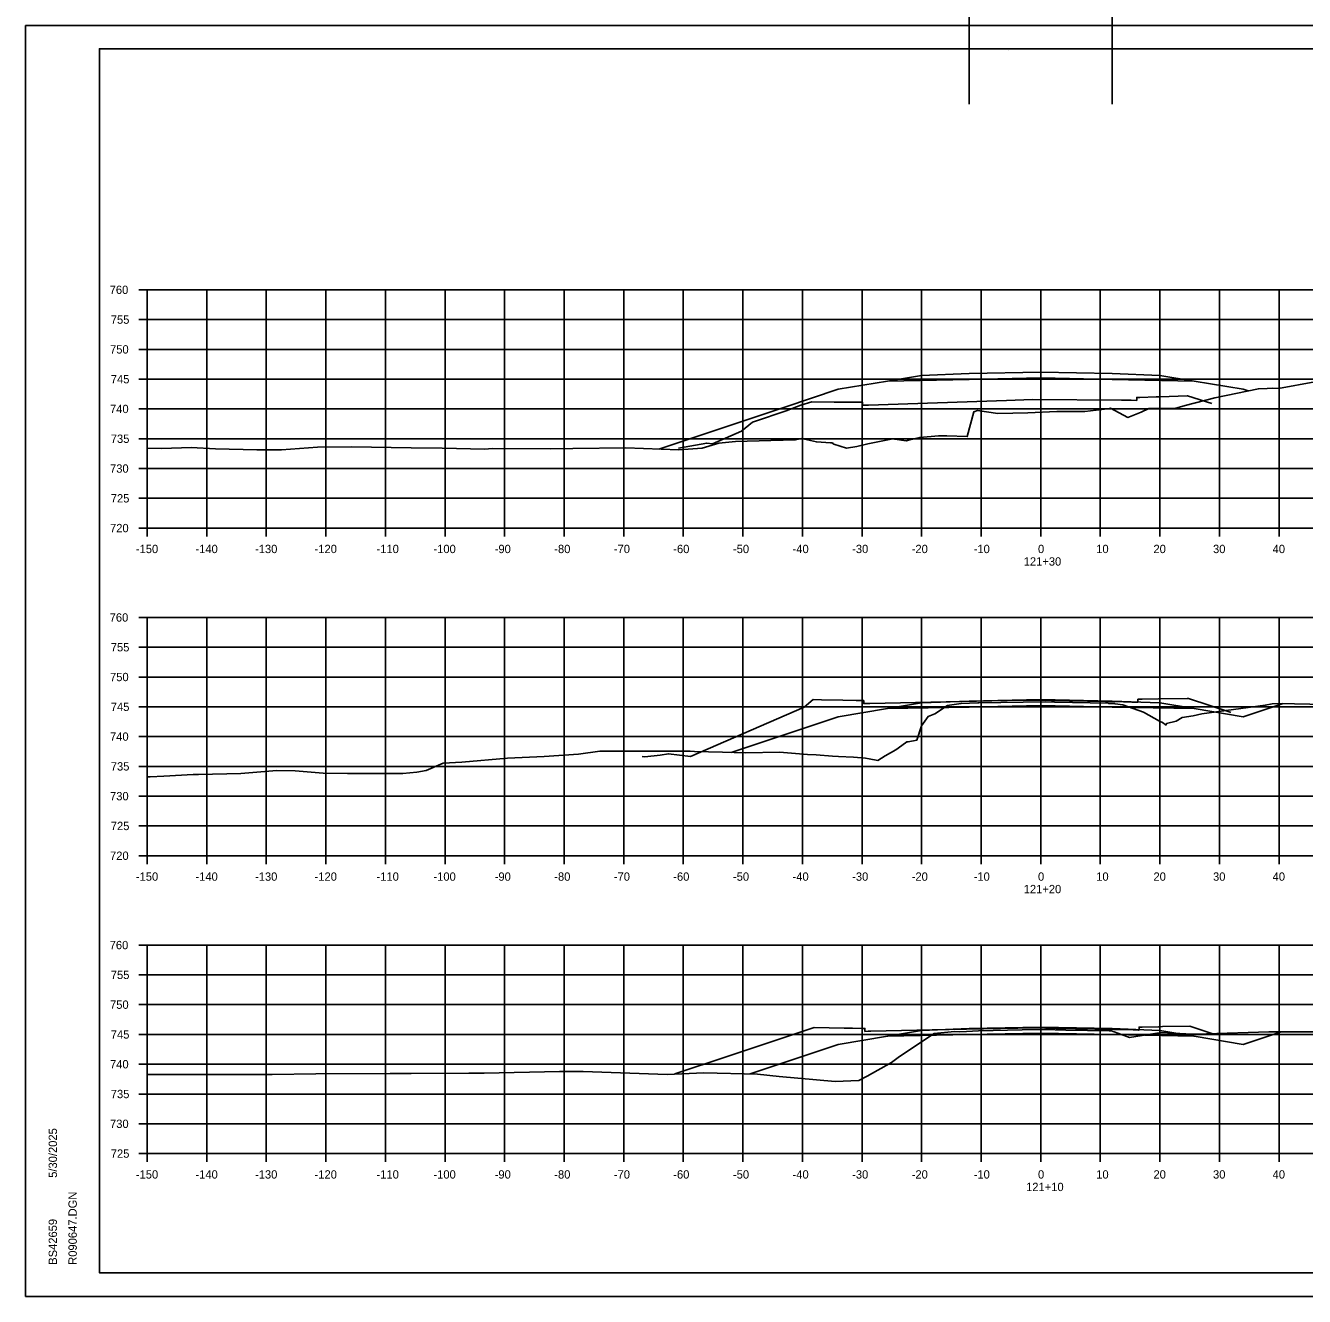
# Model space of a CAD drawing. Extents: x 1202951 to 1376887, y 378065 to 728038.
# Drawn here: x 1369946.3 to 1370161, y 380471.5 to 380684.9 of the extents above; entities that cross this region are included whole.
import ezdxf

# ---------------------------------------------------------------- set-up
doc = ezdxf.new("R2010")
doc.units = 0
for name, color, linetype in [('Default', 7, 'Continuous'), ('R_Alt Surface', 7, 'Continuous'), ('R_Axis', 7, 'Continuous'), ('R_Axis Annot', 7, 'Continuous'), ('R_Exist Surface', 7, 'Continuous'), ('R_Fin Surface', 7, 'Continuous'), ('R_Grid', 7, 'Continuous'), ('R_No Plot', 7, 'Continuous')]:
    doc.layers.add(name, color=color, linetype=linetype)

msp = doc.modelspace()

# ---------------------------------------------------------------- linework, layer by layer
at = {"layer": 'Default'}
for p, q in [((1370104.7, 380671.7), (1370104.7, 381102.27)), ((1370128.7, 380671.7), (1370128.7, 381102.27))]:
    msp.add_line(p, q, dxfattribs=at)
at = {"layer": 'R_Alt Surface'}
for points in [[(1370104.7, 380625.48), (1370116.7, 380625.72), (1370128.7, 380625.48)], [(1370104.7, 380625.48), (1370090.98, 380625.2)], [(1370128.7, 380625.48), (1370142.43, 380625.2)], [(1370104.7, 380570.48), (1370090.98, 380570.21)], [(1370104.7, 380570.48), (1370116.7, 380570.72), (1370128.7, 380570.48)], [(1370128.7, 380570.48), (1370142.43, 380570.21)], [(1370104.7, 380515.49), (1370090.98, 380515.21)], [(1370104.7, 380515.49), (1370116.7, 380515.73), (1370128.7, 380515.49)], [(1370128.7, 380515.49), (1370142.43, 380515.21)]]:
    msp.add_lwpolyline(points, dxfattribs=at)
at = {"layer": 'R_Axis'}
for p, q in [((1369965.3, 380640.52), (1369966.7, 380640.52)), ((1369966.7, 380600.52), (1369966.7, 380640.52)), ((1369965.3, 380635.52), (1369966.7, 380635.52)), ((1369965.3, 380630.52), (1369966.7, 380630.52)), ((1369965.3, 380625.52), (1369966.7, 380625.52)), ((1369965.3, 380620.52), (1369966.7, 380620.52)), ((1369965.3, 380615.52), (1369966.7, 380615.52)), ((1369965.3, 380610.52), (1369966.7, 380610.52)), ((1369965.3, 380605.52), (1369966.7, 380605.52)), ((1369965.3, 380600.52), (1369966.7, 380600.52)), ((1369966.7, 380600.52), (1370266.7, 380600.52)), ((1369966.7, 380599.12), (1369966.7, 380600.52)), ((1369976.7, 380599.12), (1369976.7, 380600.52)), ((1369986.7, 380599.12), (1369986.7, 380600.52)), ((1369996.7, 380599.12), (1369996.7, 380600.52)), ((1370006.7, 380599.12), (1370006.7, 380600.52)), ((1370016.7, 380599.12), (1370016.7, 380600.52)), ((1370026.7, 380599.12), (1370026.7, 380600.52)), ((1370036.7, 380599.12), (1370036.7, 380600.52)), ((1370046.7, 380599.12), (1370046.7, 380600.52)), ((1370056.7, 380599.12), (1370056.7, 380600.52)), ((1370066.7, 380599.12), (1370066.7, 380600.52)), ((1370076.7, 380599.12), (1370076.7, 380600.52)), ((1370086.7, 380599.12), (1370086.7, 380600.52)), ((1370096.7, 380599.12), (1370096.7, 380600.52)), ((1370106.7, 380599.12), (1370106.7, 380600.52)), ((1370116.7, 380599.12), (1370116.7, 380600.52)), ((1370126.7, 380599.12), (1370126.7, 380600.52)), ((1370136.7, 380599.12), (1370136.7, 380600.52)), ((1370146.7, 380599.12), (1370146.7, 380600.52)), ((1370156.7, 380599.12), (1370156.7, 380600.52)), ((1369965.3, 380585.52), (1369966.7, 380585.52)), ((1369966.7, 380545.52), (1369966.7, 380585.52)), ((1369965.3, 380580.52), (1369966.7, 380580.52)), ((1369965.3, 380575.52), (1369966.7, 380575.52)), ((1369965.3, 380570.52), (1369966.7, 380570.52)), ((1369965.3, 380565.52), (1369966.7, 380565.52)), ((1369965.3, 380560.52), (1369966.7, 380560.52)), ((1369965.3, 380555.52), (1369966.7, 380555.52)), ((1369965.3, 380550.52), (1369966.7, 380550.52)), ((1369965.3, 380545.52), (1369966.7, 380545.52)), ((1369966.7, 380545.52), (1370266.7, 380545.52)), ((1369966.7, 380544.12), (1369966.7, 380545.52)), ((1369976.7, 380544.12), (1369976.7, 380545.52)), ((1369986.7, 380544.12), (1369986.7, 380545.52)), ((1369996.7, 380544.12), (1369996.7, 380545.52)), ((1370006.7, 380544.12), (1370006.7, 380545.52)), ((1370016.7, 380544.12), (1370016.7, 380545.52)), ((1370026.7, 380544.12), (1370026.7, 380545.52)), ((1370036.7, 380544.12), (1370036.7, 380545.52)), ((1370046.7, 380544.12), (1370046.7, 380545.52)), ((1370056.7, 380544.12), (1370056.7, 380545.52)), ((1370066.7, 380544.12), (1370066.7, 380545.52)), ((1370076.7, 380544.12), (1370076.7, 380545.52)), ((1370086.7, 380544.12), (1370086.7, 380545.52)), ((1370096.7, 380544.12), (1370096.7, 380545.52)), ((1370106.7, 380544.12), (1370106.7, 380545.52)), ((1370116.7, 380544.12), (1370116.7, 380545.52)), ((1370126.7, 380544.12), (1370126.7, 380545.52)), ((1370136.7, 380544.12), (1370136.7, 380545.52)), ((1370146.7, 380544.12), (1370146.7, 380545.52)), ((1370156.7, 380544.12), (1370156.7, 380545.52)), ((1369965.3, 380530.52), (1369966.7, 380530.52)), ((1369966.7, 380495.52), (1369966.7, 380530.52)), ((1369965.3, 380525.52), (1369966.7, 380525.52)), ((1369965.3, 380520.52), (1369966.7, 380520.52)), ((1369965.3, 380515.52), (1369966.7, 380515.52)), ((1369965.3, 380510.52), (1369966.7, 380510.52)), ((1369965.3, 380505.52), (1369966.7, 380505.52)), ((1369965.3, 380500.52), (1369966.7, 380500.52)), ((1369965.3, 380495.52), (1369966.7, 380495.52)), ((1369966.7, 380495.52), (1370266.7, 380495.52)), ((1369966.7, 380494.12), (1369966.7, 380495.52)), ((1369976.7, 380494.12), (1369976.7, 380495.52)), ((1369986.7, 380494.12), (1369986.7, 380495.52)), ((1369996.7, 380494.12), (1369996.7, 380495.52)), ((1370006.7, 380494.12), (1370006.7, 380495.52)), ((1370016.7, 380494.12), (1370016.7, 380495.52)), ((1370026.7, 380494.12), (1370026.7, 380495.52)), ((1370036.7, 380494.12), (1370036.7, 380495.52)), ((1370046.7, 380494.12), (1370046.7, 380495.52)), ((1370056.7, 380494.12), (1370056.7, 380495.52)), ((1370066.7, 380494.12), (1370066.7, 380495.52)), ((1370076.7, 380494.12), (1370076.7, 380495.52)), ((1370086.7, 380494.12), (1370086.7, 380495.52)), ((1370096.7, 380494.12), (1370096.7, 380495.52)), ((1370106.7, 380494.12), (1370106.7, 380495.52)), ((1370116.7, 380494.12), (1370116.7, 380495.52)), ((1370126.7, 380494.12), (1370126.7, 380495.52)), ((1370136.7, 380494.12), (1370136.7, 380495.52)), ((1370146.7, 380494.12), (1370146.7, 380495.52)), ((1370156.7, 380494.12), (1370156.7, 380495.52))]:
    msp.add_line(p, q, dxfattribs=at)
at = {"layer": 'R_Exist Surface'}
for points in [[(1370052.61, 380613.79), (1370073.73, 380620.83), (1370082.7, 380623.83), (1370090.98, 380625.2), (1370096.7, 380626.16), (1370104.7, 380626.48), (1370116.7, 380626.72), (1370128.7, 380626.48), (1370136.7, 380626.16), (1370142.43, 380625.2), (1370150.7, 380623.83), (1370151.52, 380623.55)], [(1369966.7, 380613.92), (1369969.17, 380613.88), (1369974.08, 380614.04), (1369978.19, 380613.82), (1369985.12, 380613.65), (1369989.28, 380613.64), (1369995.29, 380614.09), (1370001.03, 380614.14), (1370011.04, 380614.02), (1370016.23, 380613.92), (1370023.38, 380613.79), (1370024.64, 380613.89), (1370034.49, 380613.85), (1370038.13, 380613.88), (1370047.06, 380614.02), (1370055.94, 380613.65), (1370059.88, 380613.95), (1370062.66, 380614.8), (1370065.47, 380615.03), (1370071.41, 380615.25), (1370075.52, 380615.34), (1370076.55, 380615.54), (1370079.05, 380614.99), (1370081.43, 380614.85), (1370081.72, 380614.83), (1370081.86, 380614.67), (1370081.96, 380614.63), (1370084.09, 380613.92), (1370085.84, 380614.23), (1370087.69, 380614.65), (1370091.89, 380615.52), (1370092.09, 380615.49), (1370092.19, 380615.46), (1370094.1, 380615.15), (1370094.73, 380615.35), (1370096.4, 380615.73), (1370099.53, 380616), (1370100.94, 380616), (1370104.36, 380615.87), (1370105.44, 380620.03), (1370106.1, 380620.26), (1370109.49, 380619.78), (1370114.54, 380619.89), (1370119.4, 380620.1), (1370124.12, 380620.1), (1370127.93, 380620.55), (1370128.43, 380620.67), (1370131.3, 380619.1), (1370133.55, 380620), (1370134.86, 380620.58), (1370139.22, 380620.62), (1370140.96, 380621.08), (1370145.91, 380622.39), (1370153.23, 380623.91), (1370154.69, 380623.94), (1370155.68, 380624.02), (1370156.6, 380623.95), (1370162.71, 380625.05)], [(1369966.7, 380558.78), (1369967.2, 380558.78), (1369969.52, 380558.87), (1369974.44, 380559.16), (1369975.3, 380559.14), (1369982.41, 380559.33), (1369988.45, 380559.8), (1369991.54, 380559.75), (1369996.24, 380559.4), (1370000.33, 380559.31), (1370001.78, 380559.31), (1370009.64, 380559.31), (1370011.96, 380559.57), (1370013.56, 380559.83), (1370016.37, 380561.06), (1370019.5, 380561.24), (1370027.19, 380561.87), (1370033.32, 380562.2), (1370039.09, 380562.56), (1370042.71, 380563.05), (1370048.8, 380563.08), (1370057.5, 380563.07), (1370057.83, 380563.06), (1370058.58, 380563.02), (1370063.27, 380562.89), (1370067.18, 380562.79), (1370072.84, 380562.88), (1370077.54, 380562.53), (1370078.98, 380562.44), (1370081.74, 380562.25), (1370082.76, 380562.2), (1370085.26, 380562.07), (1370087.26, 380561.91), (1370087.88, 380561.81), (1370089.34, 380561.51), (1370090.57, 380562.28), (1370092.4, 380563.28), (1370093.98, 380564.46), (1370094.22, 380564.64), (1370094.46, 380564.64), (1370095.9, 380564.94), (1370096.7, 380567.34), (1370097.8, 380568.91), (1370098.9, 380569.33), (1370101.06, 380570.74), (1370101.41, 380570.81), (1370103.36, 380571.1), (1370106.16, 380571.17), (1370106.21, 380571.17), (1370106.33, 380571.17), (1370117.42, 380571.36), (1370117.43, 380571.36), (1370119.03, 380571.32), (1370128, 380571.11), (1370128.04, 380571.11), (1370128.08, 380571.1), (1370129.12, 380571.07), (1370129.18, 380571.01), (1370130.49, 380570.83), (1370133.94, 380569.64), (1370136.64, 380568.13), (1370137.15, 380567.89), (1370137.73, 380567.44), (1370137.8, 380567.71), (1370139.41, 380568.1), (1370140.46, 380568.74), (1370142.26, 380568.98), (1370143.74, 380569.34), (1370154.39, 380570.78), (1370155.55, 380571.01), (1370156.64, 380571.08), (1370169.69, 380570.82)], [(1370064.76, 380562.85), (1370082.7, 380568.83), (1370090.98, 380570.21), (1370096.7, 380571.16), (1370104.7, 380571.48), (1370116.7, 380571.72), (1370128.7, 380571.48), (1370136.7, 380571.16), (1370142.43, 380570.21), (1370150.7, 380568.83), (1370157.41, 380571.06)], [(1369966.7, 380508.77), (1369976.77, 380508.78), (1369981.03, 380508.77), (1369987.68, 380508.82), (1369995, 380508.88), (1370007.49, 380508.97), (1370008.86, 380508.98), (1370011.03, 380508.99), (1370020.69, 380509.04), (1370023.29, 380509.02), (1370035.94, 380509.31), (1370038.78, 380509.29), (1370039.9, 380509.28), (1370053.98, 380508.81), (1370060.17, 380509.08), (1370069.13, 380508.87), (1370072.81, 380508.47), (1370082.2, 380507.64), (1370086.17, 380507.78), (1370087.56, 380508.49), (1370091.63, 380510.82), (1370093, 380511.79), (1370098.82, 380515.69), (1370102.22, 380516.02), (1370103.14, 380515.98), (1370104.24, 380516.01), (1370106.23, 380516.13), (1370113.59, 380516.28), (1370117.35, 380516.34), (1370120.89, 380516.25), (1370128.16, 380516.12), (1370128.57, 380516.1), (1370131.59, 380515.01), (1370136.93, 380515.82), (1370142.12, 380515.56), (1370144.54, 380515.62), (1370155, 380515.95), (1370165.95, 380515.97)], [(1370067.9, 380508.9), (1370082.7, 380513.83), (1370090.98, 380515.21), (1370096.7, 380516.17), (1370104.7, 380516.49), (1370116.7, 380516.73), (1370128.7, 380516.49), (1370136.7, 380516.17), (1370142.43, 380515.21), (1370150.7, 380513.83), (1370157.06, 380515.95)]]:
    msp.add_lwpolyline(points, dxfattribs=at)
at = {"layer": 'R_Fin Surface'}
for points in [[(1370055.89, 380613.95), (1370060.64, 380614.79), (1370061.59, 380614.67), (1370066.47, 380616.79), (1370068.29, 380618.32), (1370068.65, 380618.44), (1370073.94, 380620.19), (1370076.4, 380621.18), (1370078.3, 380621.7), (1370082.02, 380621.67), (1370083.3, 380621.66), (1370084.05, 380621.66), (1370086.3, 380621.64), (1370086.42, 380621.64), (1370086.79, 380621.65), (1370086.8, 380621.53), (1370086.8, 380621.15), (1370087.56, 380621.17), (1370087.8, 380621.18), (1370110.94, 380621.94), (1370115.31, 380622.08), (1370130.27, 380621.98), (1370131.81, 380621.97), (1370131.9, 380621.97), (1370132.81, 380621.96), (1370132.82, 380622.42), (1370132.82, 380622.46), (1370132.86, 380622.46), (1370133.31, 380622.47), (1370136.09, 380622.56), (1370136.31, 380622.57), (1370136.67, 380622.58), (1370141.31, 380622.73), (1370141.31, 380622.73), (1370145.39, 380621.42)], [(1370049.82, 380562.17), (1370050.22, 380562.13), (1370052.8, 380562.39), (1370054.21, 380562.64), (1370057.9, 380562.19), (1370076.98, 380570.46), (1370078.48, 380571.72), (1370079.9, 380571.7), (1370083.48, 380571.62), (1370085.7, 380571.58), (1370086.49, 380571.56), (1370086.61, 380571.56), (1370086.98, 380571.56), (1370086.98, 380571.19), (1370086.99, 380571.06), (1370087.24, 380571.07), (1370087.99, 380571.08), (1370111.06, 380571.55), (1370115.49, 380571.63), (1370130.6, 380571.33), (1370131.99, 380571.3), (1370132.92, 380571.29), (1370132.99, 380571.28), (1370133, 380571.75), (1370133, 380571.78), (1370133.04, 380571.78), (1370133.49, 380571.78), (1370133.71, 380571.79), (1370136.49, 380571.84), (1370141.28, 380571.94), (1370141.5, 380571.94), (1370148.47, 380569.62), (1370148.58, 380569.58), (1370148.59, 380569.58)], [(1370055.27, 380508.9), (1370064.09, 380511.84), (1370078.69, 380516.7), (1370081.19, 380516.65), (1370083.69, 380516.6), (1370085.11, 380516.57), (1370086.69, 380516.54), (1370086.96, 380516.54), (1370087.18, 380516.54), (1370087.19, 380516.31), (1370087.19, 380516.04), (1370087.74, 380516.05), (1370088.19, 380516.06), (1370098.47, 380516.27), (1370115.7, 380516.61), (1370119.28, 380516.54), (1370132.2, 380516.28), (1370133.09, 380516.26), (1370133.2, 380516.26), (1370133.21, 380516.31), (1370133.21, 380516.76), (1370133.27, 380516.76), (1370133.7, 380516.76), (1370136.45, 380516.81), (1370136.71, 380516.82), (1370137.11, 380516.83), (1370141.71, 380516.92), (1370141.88, 380516.86), (1370145.78, 380515.56)]]:
    msp.add_lwpolyline(points, dxfattribs=at)
at = {"layer": 'R_Grid'}
for p, q in [((1369966.7, 380640.52), (1370266.7, 380640.52)), ((1369966.7, 380600.52), (1369966.7, 380640.52)), ((1369976.7, 380600.52), (1369976.7, 380640.52)), ((1369986.7, 380600.52), (1369986.7, 380640.52)), ((1369996.7, 380600.52), (1369996.7, 380640.52)), ((1370006.7, 380600.52), (1370006.7, 380640.52)), ((1370016.7, 380600.52), (1370016.7, 380640.52)), ((1370026.7, 380600.52), (1370026.7, 380640.52)), ((1370036.7, 380600.52), (1370036.7, 380640.52)), ((1370046.7, 380600.52), (1370046.7, 380640.52)), ((1370056.7, 380600.52), (1370056.7, 380640.52)), ((1370066.7, 380600.52), (1370066.7, 380640.52)), ((1370076.7, 380600.52), (1370076.7, 380640.52)), ((1370086.7, 380600.52), (1370086.7, 380640.52)), ((1370096.7, 380600.52), (1370096.7, 380640.52)), ((1370106.7, 380600.52), (1370106.7, 380640.52)), ((1370116.7, 380600.52), (1370116.7, 380640.52)), ((1370126.7, 380600.52), (1370126.7, 380640.52)), ((1370136.7, 380600.52), (1370136.7, 380640.52)), ((1370146.7, 380600.52), (1370146.7, 380640.52)), ((1370156.7, 380600.52), (1370156.7, 380640.52)), ((1369966.7, 380635.52), (1370266.7, 380635.52)), ((1369966.7, 380630.52), (1370266.7, 380630.52)), ((1369966.7, 380625.52), (1370266.7, 380625.52)), ((1369966.7, 380620.52), (1370266.7, 380620.52)), ((1369966.7, 380615.52), (1370266.7, 380615.52)), ((1369966.7, 380610.52), (1370266.7, 380610.52)), ((1369966.7, 380605.52), (1370266.7, 380605.52)), ((1369966.7, 380600.52), (1370266.7, 380600.52)), ((1369966.7, 380585.52), (1370266.7, 380585.52)), ((1369966.7, 380545.52), (1369966.7, 380585.52)), ((1369976.7, 380545.52), (1369976.7, 380585.52)), ((1369986.7, 380545.52), (1369986.7, 380585.52)), ((1369996.7, 380545.52), (1369996.7, 380585.52)), ((1370006.7, 380545.52), (1370006.7, 380585.52)), ((1370016.7, 380545.52), (1370016.7, 380585.52)), ((1370026.7, 380545.52), (1370026.7, 380585.52)), ((1370036.7, 380545.52), (1370036.7, 380585.52)), ((1370046.7, 380545.52), (1370046.7, 380585.52)), ((1370056.7, 380545.52), (1370056.7, 380585.52)), ((1370066.7, 380545.52), (1370066.7, 380585.52)), ((1370076.7, 380545.52), (1370076.7, 380585.52)), ((1370086.7, 380545.52), (1370086.7, 380585.52)), ((1370096.7, 380545.52), (1370096.7, 380585.52)), ((1370106.7, 380545.52), (1370106.7, 380585.52)), ((1370116.7, 380545.52), (1370116.7, 380585.52)), ((1370126.7, 380545.52), (1370126.7, 380585.52)), ((1370136.7, 380545.52), (1370136.7, 380585.52)), ((1370146.7, 380545.52), (1370146.7, 380585.52)), ((1370156.7, 380545.52), (1370156.7, 380585.52)), ((1369966.7, 380580.52), (1370266.7, 380580.52)), ((1369966.7, 380575.52), (1370266.7, 380575.52)), ((1369966.7, 380570.52), (1370266.7, 380570.52)), ((1369966.7, 380565.52), (1370266.7, 380565.52)), ((1369966.7, 380560.52), (1370266.7, 380560.52)), ((1369966.7, 380555.52), (1370266.7, 380555.52)), ((1369966.7, 380550.52), (1370266.7, 380550.52)), ((1369966.7, 380545.52), (1370266.7, 380545.52)), ((1369966.7, 380530.52), (1370266.7, 380530.52)), ((1369966.7, 380495.52), (1369966.7, 380530.52)), ((1369976.7, 380495.52), (1369976.7, 380530.52)), ((1369986.7, 380495.52), (1369986.7, 380530.52)), ((1369996.7, 380495.52), (1369996.7, 380530.52)), ((1370006.7, 380495.52), (1370006.7, 380530.52)), ((1370016.7, 380495.52), (1370016.7, 380530.52)), ((1370026.7, 380495.52), (1370026.7, 380530.52)), ((1370036.7, 380495.52), (1370036.7, 380530.52)), ((1370046.7, 380495.52), (1370046.7, 380530.52)), ((1370056.7, 380495.52), (1370056.7, 380530.52)), ((1370066.7, 380495.52), (1370066.7, 380530.52)), ((1370076.7, 380495.52), (1370076.7, 380530.52)), ((1370086.7, 380495.52), (1370086.7, 380530.52)), ((1370096.7, 380495.52), (1370096.7, 380530.52)), ((1370106.7, 380495.52), (1370106.7, 380530.52)), ((1370116.7, 380495.52), (1370116.7, 380530.52)), ((1370126.7, 380495.52), (1370126.7, 380530.52)), ((1370136.7, 380495.52), (1370136.7, 380530.52)), ((1370146.7, 380495.52), (1370146.7, 380530.52)), ((1370156.7, 380495.52), (1370156.7, 380530.52)), ((1369966.7, 380525.52), (1370266.7, 380525.52)), ((1369966.7, 380520.52), (1370266.7, 380520.52)), ((1369966.7, 380515.52), (1370266.7, 380515.52)), ((1369966.7, 380510.52), (1370266.7, 380510.52)), ((1369966.7, 380505.52), (1370266.7, 380505.52)), ((1369966.7, 380500.52), (1370266.7, 380500.52)), ((1369966.7, 380495.52), (1370266.7, 380495.52))]:
    msp.add_line(p, q, dxfattribs=at)
at = {"layer": 'R_No Plot'}
for p, q in [((1369946.3, 380684.88), (1370279.63, 380684.88)), ((1369958.7, 380680.98), (1370274.88, 380680.98)), ((1369958.7, 380475.52), (1369958.7, 380680.98)), ((1370111.22, 380680.72), (1370111.22, 380680.72)), ((1370111.22, 380680.72), (1370111.22, 380680.72)), ((1369958.7, 380475.52), (1369958.7, 380475.52)), ((1370274.88, 380475.52), (1369958.7, 380475.52)), ((1369946.3, 380471.54), (1370279.63, 380471.54))]:
    msp.add_line(p, q, dxfattribs=at)
for points in [[(1369946.29, 380684.88), (1370279.63, 380684.88), (1370279.63, 380471.54), (1369946.29, 380471.54)], [(1370192.62, 380680.98), (1370212.24, 380680.98), (1370212.24, 380671.1), (1370228.35, 380671.1), (1370251.55, 380671.1), (1370251.55, 380646.77), (1370274.88, 380646.77), (1370274.88, 380475.52), (1369958.7, 380475.52), (1369958.7, 380680.98)]]:
    msp.add_lwpolyline(points, close=True, dxfattribs=at)

# ---------------------------------------------------------------- texts
at = {"layer": 'R_Axis Annot'}
for s, p in [('760', (1369960.41, 380639.82)), ('755', (1369960.6, 380634.82)), ('750', (1369960.47, 380629.82)), ('745', (1369960.6, 380624.82)), ('740', (1369960.47, 380619.82)), ('735', (1369960.6, 380614.82)), ('730', (1369960.47, 380609.82)), ('725', (1369960.6, 380604.82)), ('720', (1369960.47, 380599.82)), ('-150', (1369964.81, 380596.32)), ('-140', (1369974.81, 380596.32)), ('-130', (1369984.81, 380596.32)), ('-120', (1369994.81, 380596.32)), ('-110', (1370005.21, 380596.32)), ('-100', (1370014.76, 380596.32)), ('-90', (1370025.04, 380596.32)), ('-80', (1370035.04, 380596.32)), ('-70', (1370045.04, 380596.32)), ('-60', (1370055.01, 380596.32)), ('-50', (1370065.04, 380596.32)), ('-40', (1370075.04, 380596.32)), ('-30', (1370085.04, 380596.32)), ('-20', (1370095.04, 380596.32)), ('-10', (1370105.44, 380596.32)), ('0', (1370116.24, 380596.32)), ('10', (1370126.01, 380596.32)), ('20', (1370135.62, 380596.32)), ('30', (1370145.62, 380596.32)), ('40', (1370155.62, 380596.32)), ('121+30', (1370113.84, 380594.22)), ('760', (1369960.41, 380584.82)), ('755', (1369960.6, 380579.82)), ('750', (1369960.47, 380574.82)), ('745', (1369960.6, 380569.82)), ('740', (1369960.47, 380564.82)), ('735', (1369960.6, 380559.82)), ('730', (1369960.47, 380554.82)), ('725', (1369960.6, 380549.82)), ('720', (1369960.47, 380544.82)), ('-150', (1369964.81, 380541.32)), ('-140', (1369974.81, 380541.32)), ('-130', (1369984.81, 380541.32)), ('-120', (1369994.81, 380541.32)), ('-110', (1370005.21, 380541.32)), ('-100', (1370014.76, 380541.32)), ('-90', (1370025.04, 380541.32)), ('-80', (1370035.04, 380541.32)), ('-70', (1370045.04, 380541.32)), ('-60', (1370055.01, 380541.32)), ('-50', (1370065.04, 380541.32)), ('-40', (1370075.04, 380541.32)), ('-30', (1370085.04, 380541.32)), ('-20', (1370095.04, 380541.32)), ('-10', (1370105.44, 380541.32)), ('0', (1370116.24, 380541.32)), ('10', (1370126.01, 380541.32)), ('20', (1370135.62, 380541.32)), ('30', (1370145.62, 380541.32)), ('40', (1370155.62, 380541.32)), ('121+20', (1370113.84, 380539.22)), ('760', (1369960.41, 380529.82)), ('755', (1369960.6, 380524.82)), ('750', (1369960.47, 380519.82)), ('745', (1369960.6, 380514.82)), ('740', (1369960.47, 380509.82)), ('735', (1369960.6, 380504.82)), ('730', (1369960.47, 380499.82)), ('725', (1369960.6, 380494.82)), ('-150', (1369964.81, 380491.32)), ('-140', (1369974.81, 380491.32)), ('-130', (1369984.81, 380491.32)), ('-120', (1369994.81, 380491.32)), ('-110', (1370005.21, 380491.32)), ('-100', (1370014.76, 380491.32)), ('-90', (1370025.04, 380491.32)), ('-80', (1370035.04, 380491.32)), ('-70', (1370045.04, 380491.32)), ('-60', (1370055.01, 380491.32)), ('-50', (1370065.04, 380491.32)), ('-40', (1370075.04, 380491.32)), ('-30', (1370085.04, 380491.32)), ('-20', (1370095.04, 380491.32)), ('-10', (1370105.44, 380491.32)), ('0', (1370116.24, 380491.32)), ('10', (1370126.01, 380491.32)), ('20', (1370135.62, 380491.32)), ('30', (1370145.62, 380491.32)), ('40', (1370155.62, 380491.32)), ('121+10', (1370114.24, 380489.22))]:
    msp.add_text(s, height=1.4, dxfattribs=at).set_placement(p)
at = {"layer": 'R_No Plot'}
for s, p in [('5/30/2025', (1369951.57, 380491.45)), ('R090647.DGN', (1369954.89, 380476.85)), ('BS42659', (1369951.57, 380476.85))]:
    msp.add_text(s, height=1.4, rotation=90, dxfattribs=at).set_placement(p)

doc.saveas('drawing.dxf')
